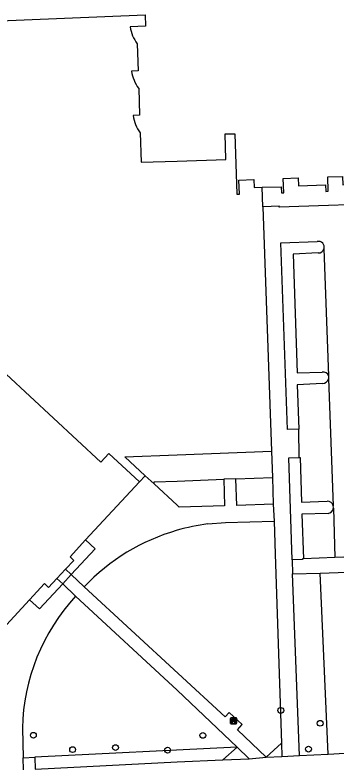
# Model space of a CAD drawing. Extents: x 161084 to 161928, y 385355 to 386522.
# Drawn here: x 161472.6 to 161526.8, y 386315.4 to 386441.8 of the extents above; entities that cross this region are included whole.
import ezdxf

# ---------------------------------------------------------------- set-up
doc = ezdxf.new("R2010")
doc.units = 0
for name, color, linetype in [('IMGEO_Bank', 7, 'Continuous'), ('IMGEO_Boom', 7, 'Continuous'), ('IMGEO_Fietspad_gesloten', 7, 'Continuous'), ('IMGEO_Groenvoorziening', 7, 'Continuous'), ('IMGEO_Haag', 7, 'Continuous'), ('IMGEO_Pand', 7, 'Continuous'), ('IMGEO_Pand_overbouw', 7, 'Continuous'), ('IMGEO_Parkeervlak_open', 7, 'Continuous'), ('IMGEO_Rijbaan_lokaal_open', 7, 'Continuous'), ('IMGEO_Voetpad_open', 7, 'Continuous')]:
    doc.layers.add(name, color=color, linetype=linetype)

msp = doc.modelspace()

# ---------------------------------------------------------------- linework, layer by layer
at = {"layer": 'IMGEO_Bank'}
for p, q in [((161509.1, 386323.16), (161509.94, 386323.16)), ((161509.94, 386323.16), (161509.1, 386323.16)), ((161509.03, 386322.23), (161509.03, 386323.07)), ((161509.03, 386323.07), (161509.03, 386322.23)), ((161509.95, 386322.16), (161509.11, 386322.16)), ((161509.11, 386322.16), (161509.95, 386322.16)), ((161509.72, 386322.56), (161509.33, 386322.56)), ((161509.34, 386322.67), (161509.34, 386322.77)), ((161509.38, 386322.77), (161509.38, 386322.67)), ((161509.67, 386322.78), (161509.39, 386322.78)), ((161509.39, 386322.66), (161509.67, 386322.66)), ((161509.67, 386322.67), (161509.67, 386322.77)), ((161509.72, 386322.77), (161509.72, 386322.67)), ((161510.03, 386323.08), (161510.03, 386322.24)), ((161510.03, 386322.24), (161510.03, 386323.08))]:
    msp.add_line(p, q, dxfattribs=at)
for points in [[(161509.27, 386322.56), (161509.13, 386322.56), (161509.24, 386322.66), (161509.33, 386322.66)], [(161509.33, 386322.78), (161509.24, 386322.78), (161509.24, 386322.94), (161509.81, 386322.94), (161509.81, 386322.78), (161509.72, 386322.78)], [(161509.32, 386322.55), (161509.32, 386322.34), (161509.28, 386322.34), (161509.28, 386322.55)], [(161509.72, 386322.66), (161509.81, 386322.66), (161509.92, 386322.56), (161509.78, 386322.56)], [(161509.77, 386322.55), (161509.77, 386322.34), (161509.73, 386322.34), (161509.73, 386322.55)]]:
    msp.add_lwpolyline(points, dxfattribs=at)
for centre, radius, start, end in [((161509.1, 386323.08), 0.0779, 92.4484, 184.2845), ((161509.1, 386323.08), 0.0779, 92.4484, 184.2845), ((161509.95, 386323.08), 0.0779, 2.4484, 94.2845), ((161509.95, 386323.08), 0.0779, 2.4484, 94.2845), ((161509.1, 386322.24), 0.0779, 182.4484, 274.2845), ((161509.1, 386322.24), 0.0779, 182.4484, 274.2845), ((161509.27, 386322.55), 0.00671, 2.8957, 87.1043), ((161509.33, 386322.55), 0.00671, 92.8957, 177.1043), ((161509.33, 386322.77), 0.00671, 2.8957, 87.1043), ((161509.33, 386322.67), 0.00671, 272.8957, 357.1043), ((161509.39, 386322.77), 0.00671, 92.8957, 177.1043), ((161509.39, 386322.67), 0.00671, 182.8957, 267.1043), ((161509.67, 386322.77), 0.00671, 2.8957, 87.1043), ((161509.67, 386322.67), 0.00671, 272.8957, 357.1043), ((161509.72, 386322.77), 0.00671, 92.8957, 177.1043), ((161509.72, 386322.67), 0.00671, 182.8957, 267.1043), ((161509.72, 386322.55), 0.00671, 2.8957, 87.1043), ((161509.78, 386322.55), 0.00671, 92.8957, 177.1043), ((161509.95, 386322.24), 0.0779, 272.4484, 4.2845), ((161509.95, 386322.24), 0.0779, 272.4484, 4.2845)]:
    msp.add_arc(centre, radius, start, end, dxfattribs=at)
at = {"layer": 'IMGEO_Boom'}
for centre in [(161517.49, 386324.42), (161524.14, 386322.24), (161475.73, 386320.22), (161504.33, 386320.19), (161482.36, 386317.79), (161489.59, 386318.14), (161498.39, 386317.71), (161522.17, 386317.88)]:
    msp.add_circle(centre, 0.489, dxfattribs=at)
at = {"layer": 'IMGEO_Fietspad_gesloten'}
for points in [[(161520.67, 386316.81), (161525.49, 386317.05)], [(161525.49, 386317.05), (161528.3, 386317.2)], [(161476.06, 386314.51), (161500, 386315.74), (161507.7, 386316.07)], [(161507.7, 386316.07), (161512.18, 386316.25)], [(161512.18, 386316.25), (161515.02, 386316.5)], [(161515.02, 386316.5), (161517.66, 386316.65)]]:
    msp.add_lwpolyline(points, dxfattribs=at)
at = {"layer": 'IMGEO_Groenvoorziening'}
for points in [[(161525.49, 386317.05), (161524.12, 386347.57)], [(161510.15, 386318.22), (161476.01, 386316.5)], [(161510.15, 386318.22), (161507.7, 386316.07)]]:
    msp.add_lwpolyline(points, dxfattribs=at)
at = {"layer": 'IMGEO_Haag'}
for points in [[(161474.01, 386316.4), (161476.01, 386316.5)], [(161476.01, 386316.5), (161476.06, 386314.51)]]:
    msp.add_lwpolyline(points, dxfattribs=at)
at = {"layer": 'IMGEO_Pand'}
for points in [[(161493.65, 386363), (161488.48, 386367.8), (161487.1, 386366.32), (161471.14, 386381.17), (161465.96, 386375.61), (161462.12, 386379.19), (161464.46, 386381.71), (161464.15, 386382), (161462.1, 386379.8), (161442.51, 386398.09), (161441.17, 386438.79), (161441.47, 386438.8), (161441.43, 386439.66), (161494.6, 386441.81), (161494.66, 386439.91), (161492.07, 386439.83)], [(161493.27, 386436.96), (161493.41, 386432.37), (161492.3, 386432.33)], [(161493.51, 386429.44), (161493.65, 386424.87), (161492.56, 386424.84)], [(161514.35, 386412.72), (161517.55, 386412.82), (161517.59, 386411.78), (161518, 386411.8), (161517.92, 386414.23), (161520.44, 386414.31), (161520.48, 386412.97), (161525.05, 386413.11), (161525.08, 386412.03), (161525.49, 386412.04), (161525.42, 386414.46), (161527.91, 386414.54), (161527.96, 386413.16), (161532.92, 386413.32), (161532.47, 386425.02)], [(161493.75, 386421.93), (161493.91, 386416.95), (161500, 386417.15), (161508.24, 386417.41), (161508.1, 386421.72), (161509.76, 386421.77), (161510.09, 386411.54), (161510.51, 386411.56), (161510.43, 386413.92), (161512.94, 386414.01), (161512.99, 386412.68), (161514.35, 386412.72)], [(161494.62, 386364.04), (161491.16, 386367.24), (161500, 386367.57), (161515.92, 386368.17)], [(161515.92, 386368.17), (161516.08, 386363.75)], [(161496.13, 386362.65), (161494.62, 386364.04)], [(161509.88, 386363.51), (161516.08, 386363.75)], [(161484.55, 386353.19), (161493.65, 386363)], [(161496.13, 386362.65), (161496.12, 386362.98), (161500, 386363.13), (161507.87, 386363.43)], [(161509.88, 386363.51), (161507.87, 386363.43)], [(161481.16, 386348.24), (161482.56, 386349.74), (161481.92, 386350.36), (161484.55, 386353.19)], [(161479.69, 386346.69), (161481.16, 386348.24)], [(161475.1, 386343.08), (161477.64, 386345.83), (161478.28, 386345.19), (161479.69, 386346.69)], [(161465.96, 386333.21), (161475.1, 386343.08)]]:
    msp.add_lwpolyline(points, dxfattribs=at)
for centre, radius, start, end in [((161498.34, 386440.75), 6.34, 188.4018, 216.7698), ((161498.59, 386433.26), 6.36, 188.401, 216.9259), ((161499.15, 386425.85), 6.67, 188.7541, 215.9605)]:
    msp.add_arc(centre, radius, start, end, dxfattribs=at)
at = {"layer": 'IMGEO_Pand_overbouw'}
msp.add_lwpolyline([(161484.55, 386353.19), (161481.92, 386350.36), (161482.56, 386349.74), (161481.16, 386348.24), (161479.69, 386346.69), (161478.28, 386345.19), (161477.64, 386345.83), (161475.1, 386343.08), (161476.76, 386341.55), (161480.68, 386345.76), (161482.14, 386347.33), (161486.18, 386351.67)], close=True, dxfattribs=at)
at = {"layer": 'IMGEO_Parkeervlak_open'}
for points in [[(161523.79, 386401.63), (161519.58, 386401.46), (161520.24, 386381.4), (161524.49, 386381.53)], [(161524.53, 386379.62), (161520.26, 386379.4), (161520.53, 386371.87)], [(161520.6, 386367.11), (161520.76, 386367.11), (161521, 386359.57), (161525.31, 386359.74)], [(161525.46, 386357.67), (161521.02, 386357.54), (161521.34, 386350.03)]]:
    msp.add_lwpolyline(points, dxfattribs=at)
for centre, radius, start, end in [((161523.84, 386402.61), 0.979, 267.1707, 344.2975), ((161524.69, 386380.67), 0.879, 15.4063, 102.6175), ((161524.58, 386380.58), 0.96, 266.9788, 348.8032), ((161525.34, 386358.7), 1.04, 14.0688, 91.4305), ((161525.34, 386358.7), 1.04, 276.8101, 350.3126)]:
    msp.add_arc(centre, radius, start, end, dxfattribs=at)
at = {"layer": 'IMGEO_Rijbaan_lokaal_open'}
for points in [[(161537.21, 386410.04), (161517.24, 386409.35), (161517.28, 386409.51), (161514.47, 386409.42)], [(161514.47, 386409.42), (161515.92, 386368.17)], [(161520.53, 386371.87), (161518.62, 386371.84), (161517.48, 386403.32), (161523.65, 386403.57)], [(161524.78, 386402.35), (161525.53, 386380.91)], [(161525.53, 386380.91), (161525.53, 386380.39)], [(161525.53, 386380.39), (161526.34, 386358.95)], [(161520.6, 386367.11), (161520.53, 386371.87)], [(161519.39, 386349.84), (161518.83, 386367.08), (161520.6, 386367.11)], [(161516.08, 386363.75), (161516.23, 386359.22)], [(161516.23, 386359.22), (161516.36, 386356.37)], [(161526.36, 386358.53), (161526.61, 386350.23)], [(161516.36, 386356.37), (161516.53, 386350.81), (161517.59, 386318.87)], [(161552.84, 386351.21), (161526.61, 386350.23)], [(161519.39, 386349.84), (161519.45, 386347.48)], [(161520.67, 386316.81), (161519.45, 386347.48)], [(161517.59, 386318.87), (161517.66, 386316.65)], [(161517.66, 386316.65), (161520.67, 386316.81)]]:
    msp.add_lwpolyline(points, dxfattribs=at)
for centre, radius, start, end in [((161523.84, 386402.61), 0.981, 344.2862, 101.357), ((161525.34, 386358.7), 1.03, 350.3085, 14.0137)]:
    msp.add_arc(centre, radius, start, end, dxfattribs=at)
at = {"layer": 'IMGEO_Voetpad_open'}
for points in [[(161514.47, 386409.42), (161514.35, 386412.72)], [(161493.65, 386363), (161494.62, 386364.04)], [(161507.87, 386363.43), (161507.99, 386358.95), (161500.35, 386358.71), (161500, 386359.04), (161496.13, 386362.65)], [(161516.23, 386359.22), (161510.05, 386359.03), (161509.88, 386363.51)], [(161505.18, 386355.89), (161508.16, 386356.12), (161516.36, 386356.37)], [(161484.55, 386353.19), (161486.18, 386351.67), (161482.14, 386347.33)], [(161521.34, 386350.03), (161521.17, 386349.99), (161521.17, 386349.88), (161519.39, 386349.84)], [(161526.61, 386350.23), (161521.34, 386350.03)], [(161524.12, 386347.57), (161560.66, 386348.93)], [(161482.14, 386347.33), (161480.68, 386345.76)], [(161482.14, 386347.33), (161481.16, 386348.24)], [(161482.14, 386347.33), (161484.31, 386345.29)], [(161519.45, 386347.48), (161524.12, 386347.57)], [(161479.69, 386346.69), (161480.68, 386345.76)], [(161480.68, 386345.76), (161476.76, 386341.55), (161475.1, 386343.08)], [(161480.68, 386345.76), (161482.86, 386343.7)], [(161515.02, 386316.5), (161510.18, 386321.15), (161510.97, 386322.01), (161508.76, 386324.05), (161508.09, 386323.31), (161484.31, 386345.29)], [(161482.86, 386343.7), (161500, 386327.84), (161510.15, 386318.22)], [(161473.88, 386321.42), (161474.01, 386316.4)], [(161512.18, 386316.25), (161510.15, 386318.22)], [(161517.59, 386318.87), (161515.02, 386316.5)], [(161474.07, 386314.41), (161474.01, 386316.4)]]:
    msp.add_lwpolyline(points, dxfattribs=at)
for centre, radius, start, end in [((161509.67, 386321.18), 35, 106.0475, 136.4412), ((161509.68, 386321.15), 35.03, 97.3825, 106.0445), ((161507.99, 386320.62), 34.12, 137.4401, 178.6542)]:
    msp.add_arc(centre, radius, start, end, dxfattribs=at)

doc.saveas('drawing.dxf')
